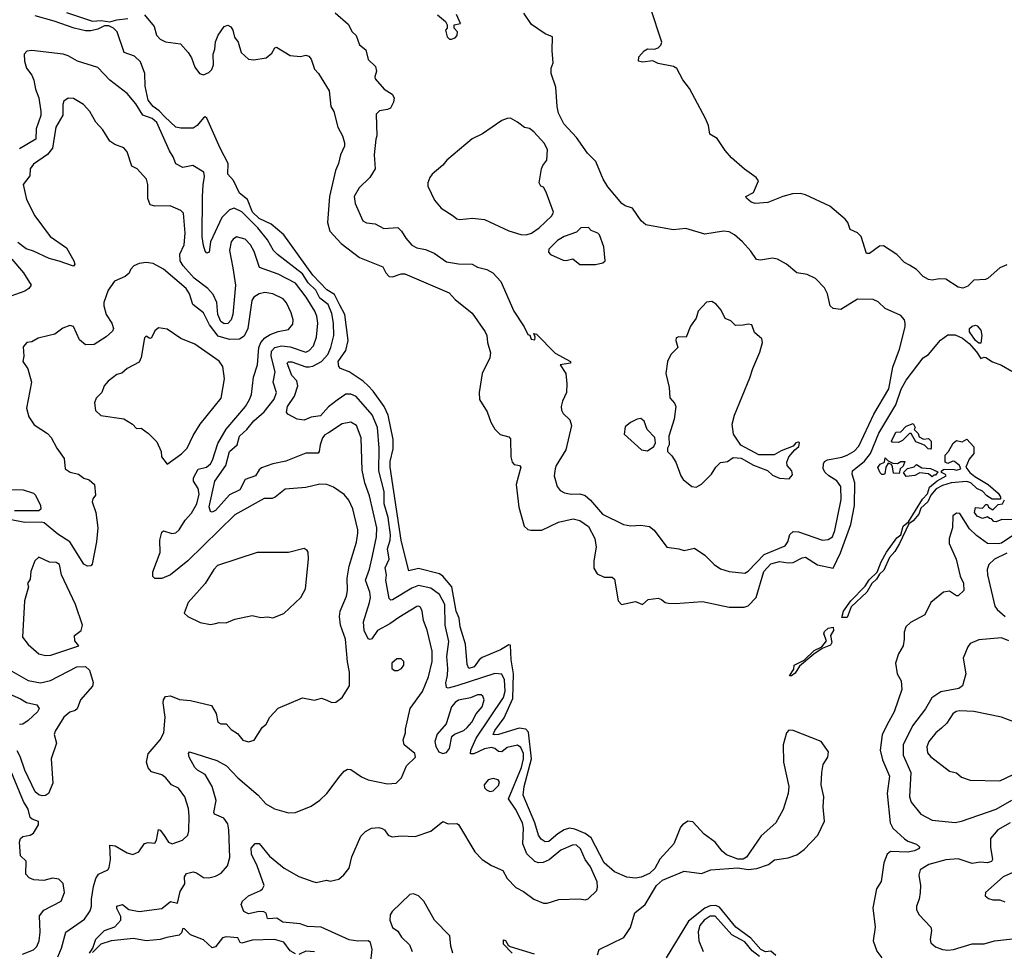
# Model space of a CAD drawing. Extents: x 1493970 to 1595317, y 729910 to 844791.
# Tile 307 of 338: x 1578355 to 1584031, y 808505 to 813874. Entities that reach past the tile are written whole.
import ezdxf

# ---------------------------------------------------------------- set-up
doc = ezdxf.new("R2010")
doc.units = 0

msp = doc.modelspace()

# ---------------------------------------------------------------- linework, layer by layer
at = {"layer": '0CON10XD'}
for points in [[(1578625, 813916.6), (1578775, 813866.3), (1578825, 813870.5), (1578875, 813861.9), (1578915, 813874.4), (1578978.3, 813881.7)], [(1580173.9, 813913.9), (1580249.5, 813849.5), (1580272, 813805), (1580295, 813783.8), (1580315, 813728.8), (1580351.2, 813701.2), (1580364.3, 813644.3), (1580407.1, 813605), (1580412.7, 813577.3), (1580402, 813545), (1580405, 813533.3), (1580456, 813475), (1580502.9, 813445), (1580514.4, 813425), (1580510.9, 813399.1), (1580493.3, 813365), (1580475, 813356), (1580430, 813350), (1580410.6, 813329.4), (1580414.3, 813205.7), (1580408.1, 813185), (1580399.4, 813095), (1580404, 813015), (1580374.2, 812965), (1580312.5, 812905), (1580284.4, 812855), (1580288.5, 812815), (1580332.5, 812715), (1580355, 812703.3), (1580405, 812697.5), (1580455, 812671.1), (1580535.9, 812675.9), (1580556.6, 812656.6), (1580580.6, 812615), (1580615, 812574.4), (1580645, 812558.8), (1580695, 812550.4), (1580745, 812528.5), (1580815, 812478.2), (1580885, 812468.2), (1580964.3, 812465.7), (1580995, 812447.8), (1581048, 812435), (1581082, 812415), (1581128.9, 812365), (1581203.8, 812195), (1581262.9, 812105), (1581285, 812060), (1581296.7, 812056.7), (1581303.3, 812033.3), (1581325, 812030), (1581327.5, 812045), (1581320, 812065), (1581335, 812062.5), (1581442.5, 811952.5), (1581530, 811905), (1581530, 811895), (1581470, 811885), (1581504.2, 811835), (1581510, 811775), (1581507.5, 811725), (1581483.8, 811675), (1581476.2, 811645), (1581478.6, 811625), (1581487.5, 811605), (1581527.6, 811567.6), (1581535.6, 811535.6), (1581503.6, 811395), (1581447.5, 811305), (1581441.9, 811285), (1581437.1, 811245), (1581454.3, 811185), (1581471.1, 811161.1), (1581495, 811147.1), (1581535, 811140), (1581585, 811142.1), (1581615, 811131.8), (1581645.9, 811105.9), (1581715, 811024.4), (1581835.4, 810965.4), (1581877.6, 810957.6), (1581935, 810961.5), (1581985, 810952.9), (1582012.7, 810932.7), (1582085, 810834.2), (1582155, 810825.8), (1582185.9, 810815.9), (1582245, 810828.6), (1582305, 810787.5), (1582359.4, 810735), (1582395, 810710.5), (1582445, 810694.5), (1582535, 810683.8), (1582555, 810695.4), (1582647.4, 810792.6), (1582768.1, 810841.9), (1582783.6, 810865), (1582795, 810907.5), (1582814.7, 810925.3), (1582845, 810923.4), (1582983.9, 810873.9), (1583015, 810878.8), (1583040.4, 810895), (1583055, 810931.2), (1583090.4, 811109.6), (1583088.6, 811185), (1583065, 811217.5), (1583019.2, 811245), (1582998.4, 811265), (1582987.6, 811285), (1582988.4, 811315), (1582995, 811327.5), (1583012, 811338), (1583095, 811352.8), (1583126, 811364), (1583165, 811387.1), (1583193.3, 811416.7), (1583279.2, 811600.8), (1583365, 811746.7), (1583388.9, 811871.1), (1583426.9, 811975), (1583460, 812105), (1583460, 812125), (1583455.6, 812145.6), (1583435, 812168.8), (1583345, 812210.8), (1583305, 812247.5), (1583275, 812261.4), (1583185, 812264), (1583088.8, 812205), (1583045, 812209.4), (1583028.1, 812225), (1583011.1, 812295), (1582995, 812328.8), (1582943.2, 812383.2), (1582895, 812406.9), (1582835.6, 812415.6), (1582776.2, 812465), (1582723.3, 812495), (1582695, 812500.6), (1582625, 812488.9), (1582602.1, 812492.1), (1582570.5, 812540.5), (1582522.7, 812595), (1582475, 812635.5), (1582445, 812651.5), (1582413.4, 812656.6), (1582305, 812637.8), (1582195, 812671.5), (1582123, 812663), (1581965, 812691.8), (1581938.1, 812715), (1581888.2, 812788.2), (1581845, 812801.8), (1581827.3, 812815), (1581745, 812911.8), (1581718.7, 812955), (1581677.1, 813057.1), (1581628.9, 813105)], [(1584045, 812460.8), (1584005.3, 812444.7), (1583937.5, 812385), (1583922, 812378), (1583855, 812372.5), (1583821.8, 812338.2), (1583792.9, 812327.1), (1583765, 812333.5), (1583695, 812378.4), (1583655, 812381.4), (1583615, 812372.4), (1583595, 812377.7), (1583563.5, 812395), (1583525, 812435.5), (1583485, 812458.9), (1583455, 812474.5), (1583411.7, 812521.7), (1583335, 812570.6), (1583311.5, 812568.5), (1583255, 812527.3), (1583236.4, 812526.4), (1583205.2, 812625.2), (1583185.8, 812645.8), (1583143.3, 812665), (1583129.4, 812705), (1583114.7, 812725), (1583025, 812800), (1582885, 812865.2), (1582855, 812872.1), (1582809.6, 812870.4), (1582755, 812855.9), (1582668.9, 812821.1), (1582595, 812814.5), (1582572.8, 812822.8), (1582544.2, 812845), (1582541.2, 812855), (1582585, 812878), (1582614.4, 812945), (1582600, 812965), (1582532.9, 813012.9), (1582459.3, 813079.3), (1582421.3, 813121.3), (1582375, 813190.7), (1582334.5, 813215), (1582326.9, 813265), (1582309.5, 813305), (1582217.1, 813477.1), (1582178.5, 813528.5), (1582143.3, 813593.3), (1582124.8, 813604.8), (1582035, 813622.6), (1582005, 813636.7), (1581945, 813630.5), (1581921.9, 813635), (1581925, 813660.8), (1581954.2, 813695), (1581975, 813705.6), (1582015, 813705.4), (1582035, 813711.5), (1582051.8, 813728.2), (1582056.9, 813745), (1581988.9, 813948.9)], [(1582815, 809778.1), (1582790, 809780), (1582775.7, 809765), (1582756.4, 809695), (1582759.2, 809595), (1582788.2, 809455), (1582784.7, 809415), (1582757.2, 809322.8), (1582714.7, 809245), (1582629.7, 809170.3), (1582545, 809047.8), (1582525, 809036.9), (1582496, 809036), (1582430.6, 809060.6), (1582405, 809082.5), (1582365, 809133.9), (1582300.8, 809180.8), (1582235, 809250.9), (1582206.7, 809255), (1582175.6, 809235), (1582165, 809220.6), (1582125.7, 809124.3), (1582045, 809036.5), (1582017.6, 808982.4), (1581986.6, 808953.4), (1581937.5, 808932.5), (1581905, 808926.9), (1581855, 808932.5), (1581783.5, 808963.5), (1581724.8, 809015), (1581648.9, 809158.9), (1581615, 809183.8), (1581555, 809208.8), (1581525, 809215.6), (1581494.2, 809205.8), (1581456.7, 809183.3), (1581405, 809138.2), (1581385, 809136.4), (1581360.8, 809150.8), (1581346, 809175), (1581324.8, 809245), (1581256.7, 809405), (1581262.5, 809455), (1581305.8, 809615), (1581288.8, 809768.8), (1581273.1, 809785), (1581235, 809792.2), (1581115.1, 809754.9), (1581093.1, 809753.1), (1581085.6, 809755.6), (1581095, 809778.7), (1581148.4, 809851.6), (1581198.2, 809961.8), (1581202, 810105), (1581187.9, 810185), (1581185, 810270), (1581175, 810272.5), (1581127.8, 810242.2), (1581021.8, 810198.2), (1581004.6, 810185), (1580975.4, 810145), (1580945, 810135.7), (1580935, 810157.5), (1580926.1, 810275), (1580894.4, 810375), (1580887.8, 810425), (1580870.7, 810465), (1580846, 810606), (1580795, 810666.5), (1580775, 810681.3), (1580655, 810711), (1580598.8, 810698.8), (1580580.7, 810765), (1580554.5, 810875), (1580490.7, 811295), (1580490.9, 811329.1), (1580508.3, 811401.7), (1580507.5, 811455), (1580480.2, 811595), (1580456, 811646), (1580393.9, 811733.9), (1580364.3, 811765), (1580335, 811791.5), (1580255, 811844.7), (1580204, 811864), (1580194.4, 811875), (1580190.9, 811905), (1580235, 811968.5), (1580249.6, 812025), (1580230.2, 812175), (1580201.5, 812228.5), (1580170.3, 812290.3), (1580125, 812318.3), (1580045, 812401.7), (1579878, 812635), (1579805, 812696.3), (1579735, 812729.1), (1579697.5, 812765), (1579668.4, 812838.4), (1579622.2, 812875), (1579587.8, 812947.8), (1579555, 812984), (1579557.6, 813045), (1579510.9, 813135), (1579435, 813306.7), (1579425, 813313.8), (1579415, 813308), (1579379.2, 813265), (1579355, 813249.4), (1579285, 813249.4), (1579255, 813255.4), (1579192.6, 813315), (1579159.5, 813349.5), (1579124.6, 813375), (1579095, 813410), (1579078.2, 813491.8), (1579076.9, 813565), (1579052.1, 813632.1), (1579016.7, 813665), (1578957.5, 813685), (1578918.2, 813805), (1578896.4, 813826.4), (1578869.1, 813839.1), (1578845, 813839.5), (1578805, 813820), (1578765, 813810.4), (1578735, 813809.6), (1578670, 813825), (1578555, 813866.8), (1578445, 813897)], [(1579075, 813903.1), (1579131.2, 813835), (1579143.8, 813785), (1579165, 813762.2), (1579195, 813747.5), (1579282.5, 813735), (1579326, 813685), (1579345.6, 813655.6), (1579365, 813601.2), (1579392, 813565), (1579415, 813557.5), (1579445, 813570), (1579462.1, 813587.9), (1579472.5, 813615), (1579470, 813675), (1579480, 813705), (1579483.4, 813746.6), (1579500, 813785), (1579534.4, 813835.6), (1579555, 813843.8), (1579572.7, 813832.7), (1579584, 813815), (1579593.6, 813773.6), (1579614, 813745), (1579632, 813685), (1579675, 813646.9), (1579705, 813642.2), (1579775.9, 813654.1), (1579809.3, 813680.7), (1579827, 813713), (1579835, 813716.7), (1579915, 813667.5), (1579975, 813663.3), (1580005, 813670.8), (1580021.2, 813665), (1580035, 813646.7), (1580055, 813590), (1580078.2, 813565), (1580139.5, 813465), (1580148.9, 813375), (1580165.5, 813345), (1580189.6, 813255), (1580215.5, 813205), (1580227.3, 813165), (1580228.2, 813145), (1580205.5, 813095), (1580193.1, 813045), (1580175.6, 813005), (1580141.6, 812855), (1580128.8, 812705), (1580143.1, 812655), (1580208.2, 812585), (1580315, 812504.3), (1580449.5, 812449.5), (1580465.3, 812415), (1580485, 812395.3), (1580505, 812392.2), (1580555, 812409.4), (1580575, 812410.4), (1580830.2, 812300.2), (1580865, 812261.2), (1580962.7, 812182.7), (1581039.2, 812075), (1581048.6, 812055), (1581051.1, 812015), (1581068.5, 811955), (1581066.4, 811925), (1581020.5, 811835), (1581003.8, 811725), (1581006.5, 811685), (1581049.4, 811615), (1581071.1, 811555), (1581095, 811514), (1581125, 811484.2), (1581175, 811470.8), (1581185, 811458.8), (1581185.8, 811355), (1581194, 811325), (1581205, 811311.2), (1581235.9, 811305.9), (1581243.8, 811295), (1581218, 811195), (1581231.9, 811065), (1581263.8, 810955), (1581285, 810936.7), (1581301.7, 810931.7), (1581365, 810933.3), (1581462.2, 810977.8), (1581545, 810997.6), (1581585, 810988.2), (1581635, 810952.7), (1581670.8, 810885), (1581677.8, 810835), (1581664.5, 810755.5), (1581664.4, 810714.4), (1581685, 810680), (1581725, 810662.5), (1581771.2, 810661.2), (1581785, 810650), (1581805.9, 810525.9), (1581825, 810504.2), (1581905, 810521.5), (1581945, 810503.8), (1581978, 810532), (1582035, 810541.2), (1582055, 810533.8), (1582076.1, 810516.1), (1582095, 810512), (1582135, 810509.2), (1582292.3, 810522.3), (1582445, 810487.8), (1582531.7, 810488.3), (1582555, 810496), (1582601.5, 810545), (1582645.6, 810695), (1582685, 810738.4), (1582735, 810751.9), (1582785, 810743.5), (1582815, 810745.3), (1582865, 810772.9), (1582885, 810776.2), (1582955, 810732.7), (1583045, 810714.3), (1583087.6, 810802.4), (1583146.2, 810965), (1583168.5, 811075), (1583170, 811205), (1583154.6, 811255.4), (1583155.3, 811274.7), (1583225, 811330.2), (1583259.1, 811375), (1583307.6, 811492.4), (1583406, 811655), (1583436.4, 811745), (1583465, 811796.1), (1583563.5, 811925), (1583595, 811944.4), (1583663, 812027), (1583705, 812058.2), (1583748.2, 812058.2), (1583789.5, 812039.5), (1583828.9, 812008.9), (1583870.3, 811960.3), (1583895, 811922.5), (1583915, 811930), (1583925, 811927.5), (1583962.3, 811902.3), (1584015, 811883.3), (1584075, 811849.4)], [(1580763, 813903), (1580810, 813865), (1580820, 813845), (1580820, 813825), (1580810, 813815), (1580820, 813775), (1580833, 813763), (1580845, 813762.5), (1580865, 813770), (1580877, 813783), (1580880, 813805), (1580860, 813825), (1580860, 813845), (1580897, 813853), (1580872.5, 813905)], [(1581628.9, 813105), (1581565.5, 813195.5), (1581491.8, 813275), (1581462, 813335), (1581452.7, 813375), (1581446.7, 813485), (1581418.6, 813565), (1581420, 813595), (1581431.2, 813625), (1581423.9, 813696.1), (1581426.2, 813776.2), (1581383.9, 813793.9), (1581305, 813846.7), (1581262.4, 813912.4)], [(1580045, 808908.1), (1580065, 808902.5), (1580124.4, 808914.4), (1580145, 808909.4), (1580195, 808920.9), (1580224.7, 808945.3), (1580254.4, 808985), (1580270.7, 809049.3), (1580321.5, 809168.5), (1580348.8, 809195), (1580383.3, 809215), (1580425, 809218.1), (1580445, 809213.3), (1580459.2, 809205), (1580479.2, 809175), (1580502.5, 809165), (1580555, 809170), (1580635, 809166.7), (1580725, 809197.5), (1580795, 809252.9), (1580825, 809240), (1580875, 809241.2), (1580885, 809236.7), (1580979.5, 809079.5), (1581021.2, 809035), (1581075, 808999.2), (1581140.2, 808970.2), (1581165.8, 808925), (1581215, 808872.9), (1581259.8, 808849.8), (1581320, 808805), (1581375, 808782.9), (1581396.8, 808783.2), (1581464.1, 808804.1), (1581585, 808807.1), (1581615, 808801.4), (1581633.2, 808806.8), (1581681.5, 808855), (1581687.1, 808875), (1581683.8, 808905), (1581645, 808992.2), (1581615.2, 809035.2), (1581588.4, 809095), (1581565, 809117.7), (1581545, 809118.7), (1581475, 809088.8), (1581408, 809032), (1581373.3, 809016.7), (1581345.8, 809015.8), (1581325, 809023.8), (1581277.9, 809067.9), (1581256.1, 809125), (1581258.7, 809215), (1581253.5, 809245), (1581213.8, 809325), (1581173, 809385), (1581247.9, 809565), (1581260, 809615), (1581259, 809645), (1581245, 809679.6), (1581225, 809694.1), (1581165, 809679.7), (1581135, 809654.7), (1581116.4, 809656.4), (1581094.8, 809674.8), (1581075, 809679.5), (1581035, 809671.7), (1580973.9, 809643.9), (1580954, 809644), (1580956.3, 809665), (1580986.5, 809733.5), (1581145, 809967.7), (1581154.2, 810005), (1581150.5, 810070.5), (1581135, 810102.1), (1581095, 810107.1), (1580875, 810035.2), (1580825, 810021.2), (1580816.1, 810026.1), (1580812.7, 810052.7), (1580821.9, 810095), (1580822.7, 810135), (1580818.4, 810205), (1580828.3, 810291.7), (1580808.1, 810385), (1580805.9, 810505), (1580775, 810562.5), (1580725, 810599.1), (1580655, 810613.6), (1580615, 810598.4), (1580505, 810531.5), (1580495, 810528.6), (1580485, 810538), (1580466.6, 810645), (1580469.7, 810675), (1580462.8, 810715), (1580484.4, 810765.6), (1580475.9, 810825), (1580490.6, 810875), (1580492.2, 810905), (1580480.3, 811005), (1580456.2, 811085), (1580456.3, 811155), (1580424.8, 811275), (1580427.8, 811405), (1580418.4, 811525), (1580387.6, 811597.6), (1580295, 811702), (1580265, 811716.1), (1580235, 811716.8), (1580185, 811682.3), (1580135, 811643.8), (1580088.8, 811591.2), (1580035, 811583.3), (1579995, 811565.9), (1579955, 811571.6), (1579900.9, 811600.9), (1579892.7, 811612.7), (1579898.4, 811645), (1579939, 811705), (1579959, 811765), (1579953.6, 811793.6), (1579923.6, 811823.6), (1579896.9, 811895), (1579905, 811903.1), (1579925, 811902), (1580005, 811874.5), (1580025, 811873.3), (1580045, 811877), (1580095.9, 811905), (1580131.7, 811945), (1580149.1, 811985), (1580165.7, 812055), (1580165.2, 812125.2), (1580155, 812181.9), (1580133.3, 812233.3), (1580085, 812270), (1580062.2, 812315), (1580017.4, 812357.4), (1579985, 812409.2), (1579841.1, 812521.1), (1579817.6, 812545), (1579784.1, 812605), (1579728.8, 812675), (1579635, 812766.5), (1579592.2, 812787.8), (1579565, 812778.8), (1579519.7, 812735), (1579455, 812593.8), (1579448, 812535), (1579435, 812528.8), (1579425, 812541.2), (1579415, 812573.8), (1579407.4, 812622.6), (1579409.1, 812855), (1579412.2, 812922.2), (1579421.5, 812971.5), (1579417.1, 812995), (1579354.1, 813034.1), (1579295, 813023.3), (1579255, 813043.3), (1579240.8, 813085), (1579218.5, 813118.5), (1579145, 813282.5), (1579118.1, 813305), (1579065.2, 813325.2), (1579025, 813388.9), (1578975, 813450), (1578875, 813525.8), (1578805, 813599.2), (1578688.8, 813635), (1578635, 813665.5), (1578605.4, 813675.4), (1578425, 813697.1), (1578397, 813693), (1578381.4, 813675), (1578383.9, 813635), (1578395, 813595.8), (1578424.6, 813554.6), (1578436.7, 813526.7), (1578445.9, 813475), (1578466, 813425), (1578477.9, 813345), (1578477.1, 813322.9), (1578449.4, 813245), (1578447.8, 813185), (1578355, 813130.5)], [(1578757.5, 808495), (1578776.9, 808523.1), (1578795, 808574.4), (1578845, 808626.1), (1578903, 808647), (1578938.5, 808685), (1578938.8, 808705), (1578915, 808751.2), (1578914.4, 808765), (1578947.5, 808775), (1578985, 808747.1), (1579045, 808735.4), (1579175, 808751.9), (1579225, 808792), (1579265, 808783.3), (1579280.5, 808849.5), (1579307.5, 808895), (1579305.5, 808935), (1579316.7, 808953.3), (1579355, 808963.9), (1579375, 808957.5), (1579415, 808930.4), (1579445, 808928.2), (1579485, 808938.9), (1579516, 808955), (1579552.6, 808997.4), (1579567.3, 809045), (1579561.3, 809205), (1579555, 809239.4), (1579533, 809273), (1579478.5, 809295), (1579475.4, 809305.4), (1579487.2, 809375), (1579464.2, 809455), (1579424, 809524), (1579379.6, 809549.6), (1579364.6, 809565), (1579333.1, 809625), (1579329.4, 809645), (1579334.5, 809655.5), (1579491.2, 809605), (1579547.1, 809575), (1579613.1, 809505), (1579730.9, 809405), (1579775, 809354.4), (1579825, 809325.6), (1579905, 809304), (1579945, 809306), (1580035, 809342), (1580085, 809376), (1580125.8, 809415), (1580202.6, 809517.4), (1580225, 809543.8), (1580245, 809555.8), (1580265, 809554), (1580325, 809510.8), (1580365, 809494), (1580475, 809470.8), (1580525, 809474.2), (1580556, 809505), (1580585.9, 809574.1), (1580636.7, 809625), (1580632.5, 809645), (1580572.5, 809695), (1580566.7, 809725), (1580580, 809765), (1580578.8, 809785), (1580605.6, 809905), (1580677.3, 810002.7), (1580712.2, 810087.8), (1580732.6, 810175), (1580733.1, 810235), (1580705.2, 810355.2), (1580682.2, 810412.2), (1580674.5, 810465), (1580665, 810489.2), (1580655, 810495.4), (1580645, 810492.7), (1580540.4, 810429.6), (1580488.1, 810391.9), (1580417.9, 810355), (1580385, 810305.6), (1580375, 810302.2), (1580365, 810307.1), (1580341.4, 810355), (1580336.3, 810405), (1580372.5, 810515), (1580376.7, 810545), (1580372.8, 810575), (1580349.7, 810645), (1580372.1, 810707.9), (1580389.3, 810785), (1580412.2, 810895), (1580414.7, 810945), (1580371.3, 811131.3), (1580345.6, 811205.6), (1580329, 811279), (1580323.2, 811465), (1580297.3, 811535), (1580265, 811554.5), (1580215, 811544.4), (1580135, 811493.5), (1580115, 811482.3), (1580101.6, 811465), (1580087.3, 811425), (1580082.3, 811385), (1580075, 811375.5), (1580005, 811375.5), (1579889.2, 811330.8), (1579814.8, 811315.2), (1579749, 811291), (1579735, 811279.5), (1579714.8, 811245.2), (1579655, 811224.7), (1579624.4, 811165.6), (1579565, 811136.8), (1579485, 811045.5), (1579465, 811036.7), (1579455, 811040.6), (1579446.7, 811066.7), (1579480.3, 811215), (1579544.6, 811305.4), (1579564.9, 811385.1), (1579609.5, 811425), (1579623.2, 811475), (1579665, 811512.2), (1579705, 811562.9), (1579765.4, 811614.6), (1579823, 811687), (1579836.6, 811725), (1579816.8, 811785), (1579827.3, 811845), (1579805.6, 811935), (1579806.7, 811965), (1579825.5, 811984.5), (1579865, 811994), (1579915, 811988.3), (1580005, 811958.2), (1580025, 811968.5), (1580049.4, 811995), (1580066.7, 812045), (1580073.9, 812125), (1580067.6, 812165), (1580055.9, 812195), (1580005.8, 812275), (1579945, 812355.9), (1579845, 812407.9), (1579737, 812447), (1579707.8, 812537.8), (1579685, 812577.8), (1579655, 812610), (1579605, 812622.2), (1579585, 812610), (1579574.6, 812595), (1579565.3, 812545), (1579583.7, 812445), (1579599, 812345), (1579584.1, 812175.9), (1579574.5, 812145), (1579555.9, 812124.1), (1579535, 812122.4), (1579515, 812134.2), (1579496.9, 812175), (1579492.4, 812245), (1579470.9, 812290.9), (1579440.4, 812325), (1579361.7, 812385), (1579297.7, 812455), (1579279.6, 812485), (1579277.8, 812522.3), (1579302.8, 812577.2), (1579310, 812645), (1579299.2, 812759.2), (1579285, 812775.7), (1579222, 812802), (1579135, 812800), (1579108.3, 812808.3), (1579094.2, 812844.2), (1579094.4, 812925), (1579085.6, 812955), (1579033.3, 813015), (1579000.9, 813030.9), (1578975, 813112.5), (1578955, 813135.6), (1578903.8, 813155), (1578874.2, 813175), (1578835, 813240), (1578795, 813283.8), (1578759.2, 813345), (1578723.8, 813385), (1578665, 813420.8), (1578635, 813422), (1578609.2, 813405), (1578603.4, 813386.6), (1578603.8, 813325), (1578563.8, 813255), (1578545.3, 813134.7), (1578515, 813098.2), (1578435, 813041.4), (1578416.7, 813015), (1578413.1, 812975), (1578375.6, 812924.4), (1578395, 812838.8), (1578442.5, 812745), (1578531.8, 812625), (1578625, 812560.6), (1578668.1, 812485), (1578674, 812465), (1578665, 812453.1), (1578582.3, 812482.3), (1578525, 812497.5), (1578435, 812541.2), (1578393.2, 812553.2), (1578345, 812590)], [(1581275, 812634.2), (1581305, 812644.3), (1581350.8, 812675), (1581423.3, 812745), (1581433.3, 812765), (1581390.7, 812880.7), (1581375, 812910), (1581360, 812915), (1581350, 812935), (1581364, 813015), (1581371.2, 813035), (1581394.3, 813065.7), (1581397.5, 813125), (1581381.1, 813161.1), (1581318.6, 813228.6), (1581295, 813247.5), (1581265, 813252.5), (1581224.5, 813284.5), (1581185, 813306), (1581165, 813305.8), (1581135, 813294.3), (1581022.9, 813217.1), (1580963, 813187), (1580816.9, 813065), (1580793.8, 813036.2), (1580733.1, 812985), (1580719.4, 812965), (1580708, 812935), (1580708, 812915), (1580746, 812835), (1580785, 812787.5), (1580854.3, 812744.3), (1580875, 812726.2), (1580892.3, 812722.3), (1580965, 812730.8), (1581035, 812723.8), (1581175, 812657.5), (1581245, 812635.7), (1581275, 812634.2)], [(1581675, 812463.3), (1581716.7, 812473.3), (1581730, 812485), (1581722.5, 812565), (1581697.5, 812635), (1581687.5, 812645), (1581648.8, 812658.8), (1581635, 812677.5), (1581590, 812675), (1581565, 812650), (1581493.8, 812625), (1581455, 812601.4), (1581405, 812552.5), (1581404.3, 812535), (1581415, 812521.2), (1581488.6, 812488.6), (1581505, 812485.7), (1581544.4, 812495.6), (1581585, 812464), (1581675, 812463.3)], [(1578310.8, 812495), (1578377.5, 812415), (1578422, 812345), (1578408.8, 812325), (1578385, 812309.2), (1578245, 812260)], [(1578574.3, 808474.3), (1578596.3, 808523.6), (1578622.1, 808615), (1578728.7, 808691.3), (1578761.1, 808738.9), (1578770, 808765), (1578769.5, 808805), (1578780.7, 808879.3), (1578793.6, 808925), (1578810.3, 808949.7), (1578863.8, 808975), (1578871.3, 808988.7), (1578877.9, 809035), (1578875, 809116.7), (1578905, 809112.9), (1578975, 809072.9), (1579007.3, 809062.7), (1579041.2, 809078.8), (1579075, 809127.5), (1579095, 809132.9), (1579135, 809128), (1579144.5, 809145.5), (1579155, 809207.5), (1579165, 809203.8), (1579185, 809179.4), (1579213.7, 809133.7), (1579235, 809124.4), (1579294.4, 809145.6), (1579323.8, 809175), (1579330.5, 809199.5), (1579333.1, 809285), (1579327.6, 809327.6), (1579308, 809395), (1579270, 809445), (1579231.2, 809465), (1579198, 809505), (1579175, 809522.5), (1579115, 809538.8), (1579095, 809562.9), (1579086.6, 809595), (1579096, 809644), (1579165.5, 809725), (1579187.1, 809765), (1579193.8, 809855), (1579182.2, 809937.8), (1579184.6, 809955.4), (1579196.2, 809973.8), (1579225, 809977.9), (1579276.2, 809956.2), (1579340.8, 809950.8), (1579462, 809922), (1579488.8, 809875), (1579497.5, 809825), (1579515, 809816.2), (1579545, 809816.2), (1579575, 809784), (1579611.1, 809761.1), (1579641.7, 809721.7), (1579675, 809711.9), (1579707, 809723), (1579753.3, 809795), (1579775.8, 809814.2), (1579796.7, 809855), (1579845, 809906.2), (1579985, 809966.2), (1580055, 809953.3), (1580095, 809963.8), (1580125, 809952.5), (1580155, 809940), (1580178.3, 809941.7), (1580215, 809967.5), (1580256.7, 810035), (1580256.2, 810115), (1580244.3, 810174.3), (1580233.6, 810303.6), (1580204.5, 810385), (1580198.5, 810435), (1580203.5, 810465), (1580238.5, 810551.5), (1580244.7, 810585.3), (1580243.4, 810655), (1580254.6, 810725), (1580297.6, 810862.4), (1580305.3, 810915), (1580305.3, 810935), (1580276.2, 811055), (1580252.7, 811105), (1580225, 811138.6), (1580165, 811180.8), (1580125, 811195.7), (1580085, 811197.1), (1580005, 811177.8), (1579885, 811169.4), (1579828, 811122), (1579810, 811115), (1579765, 811114.4), (1579595, 811020.4), (1579324.7, 810755), (1579225, 810674.5), (1579175, 810654.6), (1579133.7, 810653.7), (1579122.9, 810665), (1579123, 810693), (1579164.6, 810804.6), (1579163.8, 810875), (1579175, 810920.8), (1579185, 810929.4), (1579232.6, 810912.6), (1579255, 810917.8), (1579275, 810935.3), (1579309.8, 810990.2), (1579345, 811030.7), (1579375.6, 811084.4), (1579389, 811139), (1579385, 811172.9), (1579356.6, 811215), (1579357.1, 811235), (1579385, 811283.5), (1579432.2, 811295), (1579455, 811314.6), (1579467.5, 811335), (1579497.1, 811432.9), (1579545.5, 811514.5), (1579656.7, 811645), (1579680.8, 811685), (1579690.8, 811715), (1579702.8, 811815), (1579727.1, 811885), (1579734, 811985), (1579745.7, 812015), (1579768.6, 812041.4), (1579799.4, 812060.6), (1579845, 812076.8), (1579905, 812088.1), (1579930, 812120), (1579931.8, 812145), (1579920, 812185), (1579893.4, 812243.4), (1579875, 812265.4), (1579815, 812295.3), (1579768.5, 812301.5), (1579735, 812295.4), (1579705, 812275.6), (1579693.7, 812256.3), (1579671.2, 812095), (1579649.1, 812050.9), (1579623.3, 812033.3), (1579565, 812031), (1579500.4, 812050.4), (1579450, 812115), (1579415, 812184.5), (1579353.7, 812233.7), (1579334.6, 812295), (1579314.5, 812325), (1579185, 812437.1), (1579125, 812470), (1579085, 812476), (1579045, 812470), (1579012.5, 812455), (1578993.3, 812435), (1578985.6, 812414.4), (1578964, 812395), (1578902.7, 812367.3), (1578865.5, 812315), (1578840, 812245), (1578840, 812225), (1578853.5, 812175), (1578885.6, 812125), (1578896.5, 812095), (1578890.2, 812079.8), (1578853, 812047), (1578785, 812002.5), (1578735, 812000.8), (1578700.2, 812030.2), (1578665.5, 812105.5), (1578645, 812111.4), (1578605, 812095.8), (1578558.1, 812061.9), (1578525.7, 812054.3), (1578461.2, 812038.8), (1578425, 812018), (1578396.1, 812013.9), (1578375, 811990), (1578380, 811935), (1578373.8, 811905), (1578401.7, 811861.7), (1578424.3, 811785), (1578394, 811635), (1578407.5, 811585), (1578438.9, 811538.9), (1578515, 811490), (1578537, 811467), (1578569.2, 811405), (1578610.8, 811345), (1578616.7, 811285), (1578647, 811267), (1578695, 811255.6), (1578725, 811233.1), (1578755, 811223.1), (1578786.5, 811195), (1578792.5, 811135), (1578777.1, 811112.9), (1578773.8, 811095), (1578793.8, 811035), (1578805.8, 810945), (1578798.4, 810865), (1578773.5, 810736.5), (1578765, 810727.5), (1578745.7, 810724.3), (1578725, 810736.9), (1578644.7, 810864.7), (1578575, 810908.9), (1578495.6, 810975), (1578479.5, 810979.5), (1578385, 810977.4), (1578215, 811009)], [(1582255, 811180), (1582285, 811197.5), (1582344.2, 811255.8), (1582367.5, 811295), (1582395, 811322.5), (1582435, 811327.5), (1582468.3, 811351.7), (1582515, 811347.5), (1582585, 811306.7), (1582667, 811277), (1582695, 811250), (1582735, 811232.5), (1582791.7, 811228.3), (1582809.3, 811250.7), (1582806.7, 811275), (1582780, 811305), (1582776.7, 811325), (1582790, 811355), (1582823.6, 811396.4), (1582846.7, 811415), (1582850, 811435), (1582845, 811440), (1582830, 811435), (1582815, 811417.5), (1582745, 811390), (1582705, 811366.7), (1582616.4, 811366.4), (1582512.3, 811422.3), (1582470, 811485), (1582462.7, 811542.7), (1582475.7, 811595), (1582565, 811810), (1582580.8, 811865), (1582621.7, 811958.3), (1582636.7, 812015), (1582632.5, 812035), (1582591.7, 812071.7), (1582576.7, 812115), (1582555, 812119.2), (1582525, 812114.2), (1582481.7, 812111.7), (1582455, 812138.8), (1582422.3, 812152.3), (1582399.7, 812199.7), (1582370, 812235), (1582345, 812250), (1582315, 812246.7), (1582266.7, 812195), (1582254, 812155), (1582222.3, 812107.7), (1582197.5, 812045), (1582155, 812047.5), (1582140, 812040), (1582137.5, 812025), (1582148.8, 811985), (1582108.8, 811945), (1582090, 811905), (1582080, 811835), (1582100, 811755), (1582102.5, 811695), (1582130, 811665), (1582137.5, 811645), (1582128.3, 811571.7), (1582097.5, 811475), (1582100, 811425), (1582090, 811405), (1582090, 811385), (1582115, 811360), (1582137.5, 811325), (1582166.7, 811245), (1582180, 811225), (1582230, 811185), (1582255, 811180)], [(1579205, 811313.3), (1579287.4, 811372.6), (1579320, 811405), (1579355, 811478.8), (1579396.1, 811543.9), (1579516.5, 811693.5), (1579535.5, 811804.5), (1579525.7, 811875), (1579505, 811906), (1579365, 812004.3), (1579285, 812037.1), (1579205, 812090.8), (1579155, 812098.8), (1579135, 812081.2), (1579115, 812040), (1579105, 812036.7), (1579085, 812051.2), (1579075, 812040), (1579055, 811927.5), (1579045, 811900), (1578975.8, 811864.2), (1578945, 811838), (1578915, 811830), (1578865, 811791.4), (1578843.1, 811765), (1578828.8, 811725), (1578795.9, 811694.1), (1578786.7, 811666.7), (1578791.5, 811621.5), (1578823.8, 811593.8), (1578955, 811573.8), (1579005, 811543.3), (1579029.3, 811519.3), (1579055, 811520), (1579098.8, 811488.8), (1579145, 811442.5), (1579170, 811385), (1579173.3, 811355), (1579205, 811313.3)], [(1583895, 812010), (1583885, 812010), (1583865, 812026.2), (1583830.8, 812075), (1583831.2, 812095), (1583845, 812108), (1583865, 812113.8), (1583875, 812110), (1583895.6, 812085.6), (1583902, 812055), (1583895, 812010)], [(1581975, 811390), (1582010, 811415), (1582020, 811435), (1582017, 811467), (1581971.7, 811511.7), (1581955, 811560), (1581936.4, 811576.4), (1581915, 811572.5), (1581876.4, 811553.6), (1581845, 811527.5), (1581840, 811485), (1581940, 811395), (1581975, 811390)], [(1583605, 811400), (1583591.7, 811401.7), (1583571.7, 811421.7), (1583520.7, 811440.7), (1583495, 811490), (1583485, 811490), (1583445, 811450), (1583421.7, 811438.3), (1583385, 811440), (1583380, 811445), (1583405, 811497.5), (1583435, 811500), (1583465, 811532.5), (1583505, 811547.5), (1583517.5, 811525), (1583512.5, 811512.5), (1583535, 811490), (1583540.7, 811470.7), (1583565, 811457.5), (1583595, 811460), (1583610, 811445), (1583610, 811405), (1583605, 811400)], [(1583125, 810429.2), (1583095, 810430), (1583103.3, 810465), (1583146.2, 810525), (1583229.7, 810610.3), (1583252.9, 810647.1), (1583299.2, 810690.8), (1583320.8, 810749.2), (1583352.7, 810805), (1583411.1, 810888.9), (1583433.8, 810906.2), (1583448.6, 810955), (1583478.8, 810981.2), (1583559.3, 811110.7), (1583588.2, 811141.8), (1583599.2, 811180.8), (1583643.9, 811216.1), (1583696.7, 811245), (1583693, 811253), (1583670, 811265), (1583670, 811275), (1583685, 811283.3), (1583743, 811283), (1583755, 811277.5), (1583780, 811285), (1583772.5, 811305), (1583745, 811327.5), (1583735, 811330), (1583705, 811317.5), (1583690, 811325), (1583690, 811365), (1583710, 811385), (1583737, 811433), (1583755, 811450), (1583787.5, 811442.5), (1583815, 811456.7), (1583855, 811412.5), (1583856, 811375), (1583828.8, 811341.2), (1583810, 811295), (1583831.9, 811265), (1583861, 811241), (1583938.8, 811195), (1583996.2, 811145), (1584010, 811125), (1584009.2, 811110.8), (1583961.2, 811111.2), (1583929.7, 811129.7), (1583905, 811157.8), (1583872.6, 811172.6), (1583837.5, 811205), (1583815, 811213.3), (1583724.4, 811204.4), (1583675, 811190.7), (1583639.3, 811170.7), (1583606.9, 811135), (1583590.4, 811095), (1583550.2, 811059.8), (1583538.2, 811025), (1583505, 810987.1), (1583480.3, 810969.7), (1583427.5, 810855), (1583400.8, 810809.2), (1583370, 810775), (1583337.3, 810702.7), (1583311.2, 810678.8), (1583295, 810650), (1583266.7, 810625), (1583239.5, 810575), (1583148.5, 810491.5), (1583125, 810429.2)], [(1583335, 811252.5), (1583325, 811252.5), (1583315, 811262.5), (1583303, 811293), (1583315, 811312.5), (1583340, 811325), (1583345, 811350), (1583361.7, 811331.7), (1583388.3, 811318.3), (1583415, 811317.5), (1583435, 811327.5), (1583458.3, 811328.3), (1583448.3, 811301.7), (1583430, 811285), (1583425, 811260), (1583391.7, 811261.7), (1583387, 811297), (1583380, 811310), (1583361.7, 811318.3), (1583347.5, 811295), (1583342.5, 811257.5), (1583335, 811252.5)], [(1583615, 811240), (1583595, 811257.5), (1583545, 811262.5), (1583515, 811246.7), (1583465, 811242.5), (1583450, 811265), (1583473, 811287), (1583511.7, 811298.3), (1583525, 811310), (1583555, 811292.5), (1583605, 811287.5), (1583648.3, 811268.3), (1583635, 811250), (1583625, 811250), (1583615, 811240)], [(1578295, 811167.3), (1578375.4, 811164.6), (1578435, 811145.3), (1578445.6, 811135), (1578475, 811075.3), (1578477.4, 811052.6), (1578465, 811044.4), (1578325, 811044.6)], [(1584081.3, 810991.3), (1584017, 810993), (1583985, 810980), (1583971.7, 810981.7), (1583958.3, 810998.3), (1583945, 811000), (1583935, 811010), (1583905, 811000), (1583875, 811014), (1583860, 811035), (1583865, 811062.5), (1583905, 811060), (1583925, 811080), (1583935, 811080), (1583940, 811065), (1583965, 811050), (1583995, 811080), (1584020, 811085), (1584032.1, 811107.9)], [(1584097.6, 810912.4), (1584015, 810857.8), (1583995, 810853.2), (1583935, 810855.8), (1583871.3, 810901.4), (1583830.1, 810940.1), (1583775, 811028.1), (1583755, 811031.4), (1583733.8, 811015), (1583732, 810945), (1583713.8, 810885), (1583714, 810855), (1583752.9, 810765), (1583776.6, 810666.6), (1583796.3, 810626.3), (1583797.8, 810585), (1583765, 810554.7), (1583755, 810554.2), (1583715, 810580.6), (1583680.8, 810575), (1583608.5, 810515), (1583573.3, 810445), (1583490.1, 810399.9), (1583463.8, 810375), (1583453.1, 810345), (1583454.4, 810305), (1583447.8, 810265), (1583421.1, 810218.9), (1583403.1, 810165), (1583414.2, 810105), (1583437.5, 810065), (1583440.8, 810015), (1583396.5, 809885), (1583356.7, 809813.3), (1583327.9, 809752.1), (1583315.4, 809665), (1583329.6, 809609.6), (1583370, 809515), (1583356.4, 809415), (1583372.9, 809245), (1583389.1, 809215), (1583455, 809152.9), (1583475, 809139.6), (1583525, 809122.5), (1583543.8, 809105), (1583536, 809095), (1583513.8, 809085), (1583475, 809076.6), (1583375, 809080.9), (1583356.2, 809065), (1583335.9, 809015), (1583322.1, 808907.9), (1583295.3, 808864.7), (1583272.9, 808755), (1583286.5, 808645), (1583274.5, 808565.5), (1583296.9, 808506.9), (1583325, 808467.5)], [(1579455, 810388), (1579485, 810393.8), (1579505, 810400), (1579545, 810398.8), (1579595, 810418.8), (1579695, 810440), (1579745, 810430), (1579785, 810433.3), (1579815, 810426.7), (1579877.3, 810452.7), (1579975.9, 810544.1), (1580002.5, 810595), (1580020, 810765), (1580018.8, 810805), (1580013.3, 810815), (1579995, 810826.2), (1579905, 810803.8), (1579723.6, 810803.6), (1579495, 810728), (1579475, 810706), (1579424.2, 810625), (1579326.7, 810515), (1579303.8, 810455), (1579324.3, 810434.3), (1579395, 810400), (1579455, 810388)], [(1584045, 810800), (1583974.4, 810765.6), (1583942.7, 810735), (1583931.5, 810705), (1583933.5, 810675), (1583976.2, 810493.8), (1583989.1, 810475), (1584036.4, 810435)], [(1578505, 810209.5), (1578535, 810212.5), (1578696.7, 810265), (1578674.1, 810294.1), (1578670.8, 810325), (1578709.4, 810355), (1578717.8, 810385), (1578677.2, 810505), (1578597.3, 810675), (1578584.6, 810734.6), (1578565, 810745.7), (1578527.7, 810747.7), (1578465, 810776.2), (1578443.3, 810755), (1578418.8, 810695), (1578415, 810650), (1578400, 810625), (1578406.2, 810605), (1578383.1, 810525), (1578371.5, 810315), (1578403.9, 810273.9), (1578465, 810219.5), (1578505, 810209.5)], [(1582805, 810092.9), (1582793.6, 810093.6), (1582817.9, 810132.1), (1582819.2, 810155), (1582877.5, 810182.5), (1582935, 810238.1), (1582979.8, 810260.2), (1583005.6, 810295), (1582991.8, 810335), (1582995, 810349.2), (1583015, 810367.5), (1583045, 810373.3), (1583046.5, 810355), (1583029.5, 810325), (1583037.3, 810285), (1583029.5, 810270.5), (1582980.3, 810249.7), (1582933, 810217), (1582850.7, 810149.3), (1582825, 810108), (1582805, 810092.9)], [(1584057.2, 810295), (1584015, 810312.4), (1583885, 810300), (1583835, 810278.8), (1583820.5, 810259.5), (1583793.8, 810195), (1583810, 810105), (1583790, 810035), (1583769.8, 810020.2), (1583665, 810000), (1583613.2, 809966.8), (1583576.3, 809903.7), (1583502.5, 809805), (1583448.9, 809695), (1583447.2, 809635), (1583491.8, 809535), (1583483.8, 809395), (1583495, 809364.3), (1583550, 809295), (1583615, 809261.4), (1583748, 809248), (1583785, 809256), (1583984.2, 809325), (1584075, 809376.2)], [(1580535, 810122.9), (1580556.2, 810135), (1580570, 810155), (1580570, 810175), (1580555, 810191.2), (1580529.3, 810190.7), (1580501.2, 810165), (1580500, 810135), (1580515, 810124.2), (1580535, 810122.9)], [(1578297.1, 810127.1), (1578405, 810065.3), (1578475, 810052.5), (1578533.3, 810066.7), (1578685, 810145.4), (1578735, 810146.1), (1578758.1, 810125), (1578778.7, 810055), (1578775, 810032.5), (1578705.9, 809954.1), (1578686.7, 809903.2), (1578675, 809892.9), (1578645, 809882.7), (1578610, 809855), (1578559.1, 809775), (1578554.5, 809755), (1578567.1, 809705), (1578536.8, 809615), (1578546.8, 809475), (1578522.1, 809415), (1578505, 809403.1), (1578485, 809400.4), (1578465, 809406.8), (1578445.3, 809425), (1578385, 809550), (1578357.7, 809627.7), (1578341.5, 809661.5)], [(1578165, 810044.6), (1578360.4, 809960.4), (1578395, 809940), (1578453.3, 809925), (1578468, 809905), (1578457.1, 809885), (1578404.3, 809835), (1578372.9, 809815), (1578355, 809811.8)], [(1580795, 809645.6), (1580815, 809650.9), (1580832.5, 809675), (1580846, 809744), (1580862.5, 809757.5), (1580915, 809777.9), (1580935, 809794.7), (1580962.5, 809825), (1580986.8, 809873.2), (1581021.9, 809915), (1581032.2, 809955), (1581025.4, 809975), (1581015, 809982.9), (1580995, 809982.7), (1580955, 809965.3), (1580885, 809953.3), (1580865, 809940), (1580845.3, 809915), (1580812.9, 809817.1), (1580762.4, 809757.6), (1580749.4, 809715), (1580754.2, 809685), (1580772, 809655), (1580795, 809645.6)], [(1584095, 809824.5), (1584015, 809854.6), (1583855, 809886.7), (1583775, 809890.8), (1583753.5, 809886.5), (1583735, 809874.4), (1583699, 809821), (1583669, 809791), (1583636.2, 809763.8), (1583596.4, 809715), (1583584.5, 809684.5), (1583589.1, 809649.1), (1583605, 809628), (1583715, 809542.9), (1583755, 809534.2), (1583785, 809509.2), (1583835, 809491.4), (1584005, 809487.7), (1584081.9, 809525)], [(1581685.6, 808485), (1581696.7, 808515), (1581837.3, 808585), (1581876.7, 808643.3), (1581902.1, 808727.9), (1581961.4, 808775), (1582025.8, 808885), (1582060.8, 808915), (1582185, 808967.8), (1582285, 808954.4), (1582340, 808975), (1582495, 808986.9), (1582555, 808977.7), (1582605, 808982.9), (1582671.4, 809005), (1582706.9, 809033.1), (1582785.6, 809044.4), (1582835, 809062), (1582877.8, 809092.2), (1582956.2, 809173.8), (1582994.5, 809255.5), (1582987.8, 809337.8), (1582991.2, 809395), (1582975.8, 809465), (1582979, 809535), (1582987.7, 809582.3), (1583014.7, 809625), (1583018.2, 809655), (1582975, 809714.5), (1582815, 809778.1)], [(1578372.1, 808487.9), (1578435, 808512.9), (1578455, 808532.9), (1578467.9, 808565), (1578472.5, 808615), (1578470.5, 808709.5), (1578495, 808743.3), (1578593.8, 808795), (1578614.4, 808845), (1578606.7, 808896.7), (1578581.7, 808921.7), (1578545, 808926.7), (1578495, 808913.3), (1578437, 808917), (1578409.3, 808929.3), (1578390.5, 808950.5), (1578393.3, 809025), (1578360, 809055), (1578353.3, 809135), (1578360, 809155), (1578373.9, 809166.1), (1578415, 809173.8), (1578435, 809186.2), (1578462.9, 809235), (1578464, 809254), (1578426.7, 809266.7), (1578416.6, 809276.6), (1578404.6, 809324.6), (1578378.2, 809368.2), (1578281.7, 809601.8)], [(1581065, 809425.8), (1581085, 809430), (1581115, 809460.8), (1581122, 809482), (1581114.2, 809494.2), (1581085, 809500.8), (1581055, 809493.8), (1581032, 809465), (1581035, 809447.5), (1581046.7, 809435), (1581065, 809425.8)], [(1584064.1, 809245), (1583993.5, 809205), (1583952.5, 809155), (1583951.5, 809105), (1583963.5, 809035), (1583956.9, 809023.1), (1583935, 809014.9), (1583891.9, 809018.1), (1583845, 809011.1), (1583765, 809037.5), (1583695, 809032.2), (1583596, 809005), (1583545.6, 808974.4), (1583539.2, 808945), (1583548.1, 808885), (1583545.6, 808845), (1583540.6, 808805), (1583524.5, 808765.5), (1583525.6, 808745), (1583541.1, 808715), (1583606.9, 808645), (1583612.2, 808625), (1583603.2, 808573.2), (1583607.5, 808555), (1583635, 808530.8), (1583675, 808515.5), (1583705, 808511.3), (1583738.8, 808515), (1583845, 808548.7), (1583915, 808549.3), (1583975, 808565.4), (1584215, 808591.8)], [(1580378.4, 808431.6), (1580387.7, 808515), (1580377, 808557), (1580365, 808565.4), (1580305, 808563.8), (1580255, 808571.5), (1580094.1, 808644.1), (1580015, 808649.1), (1579972.7, 808662.7), (1579872.9, 808672.9), (1579836.9, 808696.9), (1579791.8, 808691.8), (1579784.4, 808695), (1579777.1, 808725), (1579762.8, 808732.8), (1579735, 808735.6), (1579675, 808721.4), (1579647.5, 808735), (1579632.5, 808775), (1579640, 808795), (1579674.3, 808825), (1579742.9, 808855), (1579755.6, 808865), (1579764.4, 808885), (1579725, 808997.1), (1579692.1, 809065), (1579690.6, 809099.4), (1579713.2, 809126.8), (1579735.7, 809125.7), (1579795, 809053.1), (1579880.8, 808985), (1579965, 808935.5), (1580045, 808908.1)], [(1584114.6, 808975.4), (1584024.3, 808935), (1583922.5, 808845), (1583920, 808825), (1583939.3, 808809.3), (1583965, 808801.2), (1584005, 808802.5), (1584035, 808791.2)], [(1580852.1, 808495), (1580839.8, 808535), (1580834.8, 808595), (1580747.1, 808685), (1580685, 808793.5), (1580655, 808825.4), (1580625, 808836.7), (1580605, 808832.5), (1580502.9, 808735), (1580490.5, 808715), (1580489.1, 808685), (1580505, 808642.3), (1580535, 808621.5), (1580555.9, 808585.9), (1580602.4, 808542.4), (1580618.4, 808505)], [(1582715, 808481.1), (1582685, 808505.4), (1582655, 808501.6), (1582627.4, 808515), (1582570.5, 808580.5), (1582483.3, 808645), (1582390, 808760), (1582368.7, 808768.7), (1582335, 808767.4), (1582305.7, 808754.3), (1582210.1, 808679.9), (1582082.1, 808467.9)], [(1582620.7, 808475), (1582578.6, 808508.6), (1582535, 808560.5), (1582460, 808600.1), (1582365, 808708.5), (1582335, 808708.4), (1582301.9, 808685), (1582276, 808655), (1582266.8, 808616.8), (1582270.9, 808565), (1582295.4, 808505)], [(1579945, 808490), (1579915, 808508.9), (1579877.1, 808557.1), (1579825, 808574), (1579695, 808569.1), (1579635, 808552.8), (1579626, 808556), (1579612.1, 808582.1), (1579545, 808589.6), (1579525, 808582.2), (1579485, 808530.5), (1579465.4, 808524.6), (1579415, 808570.9), (1579340.1, 808600.1), (1579305, 808634), (1579295, 808636.7), (1579287.7, 808612.3), (1579275, 808597.5), (1579204, 808584), (1579165, 808572.8), (1579085, 808566.6), (1579011.7, 808578.3), (1578883.4, 808566.6), (1578822.9, 808547.1), (1578775, 808499.2)], [(1581195, 808495.5), (1581145, 808546.2), (1581145, 808571.2), (1581155, 808567.1), (1581170.4, 808540.4), (1581183.3, 808533.3), (1581321.5, 808491.5)], [(1580055, 808502.2), (1580005.5, 808505.5), (1579965, 808487.5)]]:
    msp.add_lwpolyline(points, dxfattribs=at)

doc.saveas('drawing.dxf')
